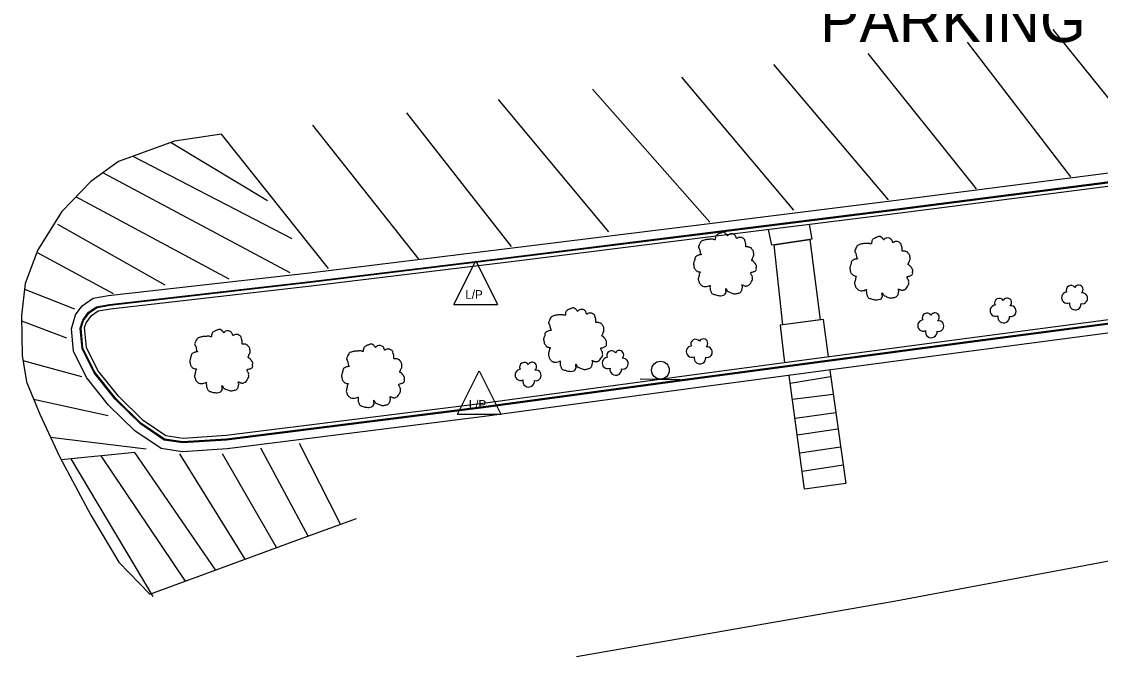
# Model space of a CAD drawing. Extents: x 1901471 to 1963503, y 756461 to 799997.
# Drawn here: x 1929686.4 to 1929808.6, y 772440.2 to 772512.1 of the extents above; entities that cross this region are included whole.
import ezdxf

# ---------------------------------------------------------------- set-up
doc = ezdxf.new("R2010")
doc.units = 0
for name, color, linetype in [('RD_EX_Bldg', 7, 'Continuous'), ('RD_EX_BldgApp', 7, 'Continuous'), ('RD_EX_Conc', 7, 'Continuous'), ('RD_EX_Road', 7, 'Continuous'), ('RD_EX_UT', 7, 'Continuous'), ('RD_EX_VEG', 7, 'Continuous')]:
    doc.layers.add(name, color=color, linetype=linetype)

# ---------------------------------------------------------------- blocks, each defined once
blk = doc.blocks.new('T2')
at = {"layer": 'RD_EX_VEG'}
for points in [[(0.05, 7.21), (-0.25, 7.24), (-0.57, 7.14), (-0.82, 7.04), (-1.05, 6.96), (-1.27, 6.86), (-1.57, 6.69), (-1.8, 6.49), (-1.92, 6.24), (-1.97, 6.01), (-2.02, 5.74), (-2.02, 5.56), (-2.15, 5.54), (-2.3, 5.56), (-2.55, 5.64), (-2.8, 5.64), (-3.05, 5.64), (-3.4, 5.61), (-3.75, 5.61), (-4.02, 5.56), (-4.35, 5.51), (-4.72, 5.39), (-5.07, 5.26), (-5.37, 5.01), (-5.62, 4.54), (-5.75, 4.19), (-5.9, 3.94), (-5.75, 3.49), (-5.57, 3.14), (-5.55, 2.94), (-5.47, 2.52), (-5.37, 2.29), (-5.25, 2.09), (-5.32, 2.07), (-5.7, 2.02), (-6, 1.92), (-6.42, 1.69), (-6.64, 1.47), (-6.74, 1.14), (-6.77, 0.79), (-6.87, 0.59), (-6.94, 0.32), (-6.97, 0.24), (-7.02, -0.08), (-6.92, -0.53), (-6.89, -0.88), (-6.77, -1.11), (-6.62, -1.28), (-6.44, -1.53), (-6.05, -1.76), (-5.72, -1.86), (-5.52, -1.88), (-5.7, -2.38), (-5.75, -2.73), (-5.87, -3.13), (-5.87, -3.21), (-5.92, -3.68), (-5.77, -4.01), (-5.7, -4.38), (-5.52, -4.61), (-5.25, -4.91), (-4.92, -5.13), (-4.42, -5.26), (-4.02, -5.23), (-3.45, -5.06), (-3.2, -4.98), (-3.22, -5.16), (-3.2, -5.53), (-3.2, -5.96), (-3.05, -6.28), (-2.95, -6.56), (-2.8, -6.81), (-2.47, -7.03), (-2.07, -7.11), (-1.65, -7.26), (-1.2, -7.33), (-0.7, -7.36), (-0.1, -7.21), (0.18, -7.08), (0.28, -6.91), (0.48, -6.53), (0.43, -6.31), (0.45, -5.71), (0.55, -5.88), (0.73, -6.23), (1.23, -6.53), (1.63, -6.71), (2.1, -6.86), (2.4, -6.93), (2.88, -6.86), (3.25, -6.78), (3.63, -6.66), (3.93, -6.38), (4.1, -6.11), (4.15, -5.83), (4.23, -5.46), (4.28, -5.28)], [(4.28, -5.28), (4.2, -5.11), (4.15, -4.86), (4.23, -4.88), (4.4, -4.93), (4.68, -5.06), (4.9, -5.13), (5.23, -5.11), (5.5, -5.01), (5.95, -4.73), (6.22, -4.26), (6.5, -3.86), (6.57, -3.53), (6.52, -3.31), (6.5, -2.81), (6.3, -2.56), (6.25, -2.43), (6.15, -2.03), (6.22, -1.98), (6.5, -1.93), (6.87, -1.81), (7.15, -1.68), (7.37, -1.51), (7.45, -1.28), (7.42, -0.88), (7.47, -0.48), (7.4, -0.33), (7.3, -0.18), (7.22, 0.02), (7.07, 0.17), (6.97, 0.32), (6.87, 0.42), (6.75, 0.57), (6.57, 0.69), (6.42, 0.74), (6.37, 0.89), (6.52, 1.09), (6.57, 1.19), (6.6, 1.42), (6.82, 1.77), (6.87, 2.17), (6.82, 2.59), (6.77, 2.87), (6.62, 3.14), (6.42, 3.39), (6.3, 3.56), (6.12, 3.69), (5.8, 3.81), (5.55, 3.86), (5.2, 3.86), (5, 3.91), (5.03, 3.96), (5.03, 4.11), (5.03, 4.39), (4.95, 4.84), (4.8, 5.34), (4.8, 5.36), (4.7, 5.61), (4.48, 5.81), (4.3, 5.91), (4.1, 6.04), (3.85, 6.06), (3.55, 6.06), (3.28, 6.01), (3.08, 5.91), (2.9, 5.79), (2.83, 5.94), (2.73, 6.24), (2.68, 6.39), (2.53, 6.56), (2.3, 6.76), (1.85, 6.89), (1.23, 6.81), (0.93, 6.61), (0.78, 6.44), (0.73, 6.56), (0.53, 6.76), (0.43, 6.94), (0.25, 7.06), (0.1, 7.16), (0, 7.21)]]:
    blk.add_spline(points, degree=3, dxfattribs=at)
blk = doc.blocks.new('SB2')
at = {"layer": 'RD_EX_VEG'}
for centre, radius, start, end in [((-0.72, 1.55), 1.08, 34.9763, 204.756), ((1.05, 1.7), 0.995, 308.7626, 152.0467), ((-1.56, -0.16), 1.26, 96.4518, 294.734), ((1.84, -0.28), 1.22, 256.5667, 98.1046), ((0.25, -1.6), 1.32, 166.8827, 5.7589)]:
    blk.add_arc(centre, radius, start, end, dxfattribs=at)
blk = doc.blocks.new('LP')
at = {"layer": 'RD_EX_UT'}
for p, q in [((-5, -3.72), (0, 6.28)), ((0, 6.28), (5, -3.72)), ((-5, -3.72), (5, -3.72))]:
    blk.add_line(p, q, dxfattribs=at)
blk.add_text('L/P', height=2, dxfattribs=at).set_placement((-2.4, -2.44))
blk = doc.blocks.new('SIGN')
at = {"layer": 'RD_EX_BldgApp'}
blk.add_line((-4.52, -2.02), (4.48, -2.02), dxfattribs=at)
blk.add_circle((0, 0), 2, dxfattribs=at)

msp = doc.modelspace()

# ---------------------------------------------------------------- linework, layer by layer
at = {"layer": 'RD_EX_BldgApp'}
msp.add_lwpolyline([(1929775.65, 772487.39), (1929776.85, 772478.3), (1929772.61, 772477.73), (1929771.64, 772486.8)], close=True, dxfattribs=at)
at = {"layer": 'RD_EX_Conc'}
for points in [[(1929693.34, 772478.27), (1929693.99, 772479.16), (1929694.92, 772479.79), (1929696.39, 772480.05), (1929719.13, 772482.65), (1929741.2, 772485.34), (1929763.81, 772488.15), (1929785.25, 772490.83), (1929813.76, 772494.49), (1929837.4, 772497.44), (1929872.14, 772501.67), (1929884.16, 772503.07)], [(1929693.43, 772478.21), (1929694.06, 772479.08), (1929694.96, 772479.69), (1929696.41, 772479.95), (1929719.14, 772482.55), (1929741.21, 772485.24), (1929763.82, 772488.05), (1929785.27, 772490.73), (1929813.77, 772494.39), (1929837.41, 772497.34), (1929872.16, 772501.57), (1929883.9, 772502.93)], [(1929693.75, 772477.97), (1929694.34, 772478.79), (1929695.11, 772479.32), (1929696.47, 772479.56), (1929719.19, 772482.15), (1929741.26, 772484.84), (1929763.87, 772487.66), (1929785.32, 772490.33), (1929813.82, 772493.99), (1929837.46, 772496.94), (1929872.2, 772501.17), (1929882.87, 772502.41)], [(1929775.6, 772489.12), (1929775.88, 772487.42), (1929771.38, 772486.76), (1929771, 772488.54)], [(1929870.53, 772485.62), (1929857.78, 772484.05), (1929829.89, 772480.48), (1929793.81, 772475.73), (1929762.64, 772471.59), (1929738.71, 772468.35), (1929709.62, 772464.69), (1929704.68, 772464.38), (1929702.58, 772464.68), (1929699.87, 772466.51), (1929697.01, 772469.32), (1929694.62, 772472.31), (1929693.28, 772475.04), (1929693.06, 772477.37), (1929693.34, 772478.27)], [(1929870.56, 772485.72), (1929857.77, 772484.15), (1929829.87, 772480.58), (1929793.8, 772475.83), (1929762.63, 772471.69), (1929738.7, 772468.45), (1929709.61, 772464.79), (1929704.69, 772464.48), (1929702.61, 772464.78), (1929699.93, 772466.59), (1929697.08, 772469.39), (1929694.7, 772472.36), (1929693.37, 772475.06), (1929693.16, 772477.38), (1929693.43, 772478.21)], [(1929870.65, 772486.14), (1929857.72, 772484.54), (1929829.82, 772480.98), (1929793.75, 772476.22), (1929762.58, 772472.09), (1929738.65, 772468.84), (1929709.57, 772465.19), (1929704.7, 772464.88), (1929702.76, 772465.16), (1929700.19, 772466.9), (1929697.38, 772469.65), (1929695.04, 772472.58), (1929693.76, 772475.17), (1929693.55, 772477.42), (1929693.75, 772477.97)], [(1929777.8, 772474.11), (1929777.2, 772478.34), (1929772.31, 772477.69), (1929772.79, 772473.44)]]:
    msp.add_lwpolyline(points, dxfattribs=at)
at = {"layer": 'RD_EX_Road'}
for points in [[(1929803.17, 772511.17), (1929815.5, 772495.93)], [(1929793.5, 772509.75), (1929805.17, 772494.5)], [(1929782.24, 772508.47), (1929794.51, 772493.12)], [(1929771.55, 772507.22), (1929784.55, 772491.88)], [(1929761.13, 772505.77), (1929773.82, 772490.72)], [(1929692.54, 772478.86), (1929693.28, 772479.88), (1929694.53, 772480.74), (1929696.25, 772481.04), (1929719.02, 772483.64), (1929741.08, 772486.33), (1929763.69, 772489.15), (1929785.13, 772491.82), (1929813.64, 772495.48), (1929837.28, 772498.43), (1929872.03, 772502.66), (1929886.74, 772504.37)], [(1929751.07, 772504.43), (1929764.34, 772489.37)], [(1929740.37, 772503.26), (1929752.89, 772488.27)], [(1929730.02, 772501.73), (1929741.87, 772486.59)], [(1929719.37, 772500.33), (1929731.38, 772485.14)], [(1929721.17, 772484.1), (1929709.05, 772499.34), (1929703.75, 772498.52), (1929697.4, 772496.24), (1929694.27, 772493.95), (1929690.97, 772490.58), (1929688.27, 772486.21), (1929686.83, 772482.42), (1929686.42, 772478.8), (1929686.47, 772474.28), (1929686.97, 772471.29), (1929688.48, 772467.6), (1929690.72, 772462.83), (1929694.27, 772456.18), (1929697.43, 772450.87), (1929700.94, 772447.24), (1929718.3, 772453.61), (1929724.35, 772455.81)], [(1929703.35, 772498.38), (1929714.28, 772491.8)], [(1929699.02, 772496.82), (1929717.01, 772487.5)], [(1929695.64, 772494.95), (1929716.8, 772483.67)], [(1929692.6, 772492.24), (1929709.89, 772482.94)], [(1929690.49, 772489.12), (1929702.63, 772482.25)], [(1929688.17, 772485.93), (1929696.78, 772481.3)], [(1929870.28, 772484.58), (1929857.91, 772483.06), (1929830.02, 772479.49), (1929793.94, 772474.74), (1929762.78, 772470.6), (1929738.84, 772467.36), (1929709.71, 772463.69), (1929704.64, 772463.37), (1929702.21, 772463.72), (1929699.23, 772465.73), (1929696.26, 772468.65), (1929693.77, 772471.77), (1929692.3, 772474.76), (1929692.06, 772477.28), (1929692.54, 772478.86)], [(1929686.75, 772481.78), (1929692.4, 772479.53)], [(1929686.42, 772478.2), (1929691.5, 772476.26)], [(1929686.57, 772473.7), (1929693.19, 772471.9)], [(1929777.92, 772472.61), (1929779.73, 772459.76), (1929775.07, 772459.12), (1929773.33, 772472)], [(1929773.45, 772471.14), (1929778.02, 772471.9)], [(1929687.78, 772469.3), (1929696.22, 772467.48)], [(1929773.7, 772469.31), (1929778.3, 772469.89)], [(1929773.99, 772467.16), (1929778.6, 772467.79)], [(1929774.24, 772465.26), (1929778.85, 772465.97)], [(1929689.68, 772465.03), (1929700.52, 772463.68)], [(1929708.38, 772449.97), (1929699.23, 772463.29), (1929690.92, 772462.44)], [(1929718.85, 772453.81), (1929713.5, 772463.77)], [(1929722.54, 772455.15), (1929717.89, 772464.3)], [(1929774.52, 772463.24), (1929779.14, 772463.92)], [(1929701.32, 772446.98), (1929692.04, 772462.55)], [(1929695.4, 772462.9), (1929704.94, 772448.71)], [(1929711.72, 772451.19), (1929704.32, 772463.13)], [(1929715.29, 772452.51), (1929709.18, 772463.14)], [(1929749.24, 772440.18), (1929785.4, 772446.48), (1929814.16, 772451.87), (1929841.32, 772456.51), (1929854.15, 772458.92), (1929864.79, 772461.5)], [(1929774.79, 772461.18), (1929779.43, 772461.88)]]:
    msp.add_lwpolyline(points, dxfattribs=at)

# ---------------------------------------------------------------- block references
at = {"layer": 'RD_EX_Bldg', "xscale": 0.5039370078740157, "yscale": 0.5039370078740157, "rotation": -1.2811960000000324}
msp.add_blockref('SIGN', (1929758.75, 772472.6), dxfattribs=at)
at = {"layer": 'RD_EX_UT', "xscale": 0.4921259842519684, "yscale": 0.4921259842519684}
for p in [(1929737.84, 772481.88), (1929738.24, 772469.43)]:
    msp.add_blockref('LP', p, dxfattribs=at)
at = {"layer": 'RD_EX_VEG'}
for name, p, xscale, yscale in [('T2', (1929765.95, 772484.65), 0.4921259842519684, 0.4921259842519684), ('T2', (1929783.65, 772484.18), 0.4921259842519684, 0.4921259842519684), ('SB2', (1929805.59, 772480.88), 0.5019685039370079, 0.5019685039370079), ('SB2', (1929797.49, 772479.42), 0.5019685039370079, 0.5019685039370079), ('T2', (1929748.98, 772476.09), 0.4921259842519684, 0.4921259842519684), ('SB2', (1929789.3, 772477.74), 0.5019685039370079, 0.5019685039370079), ('T2', (1929708.92, 772473.66), 0.4921259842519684, 0.4921259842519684), ('T2', (1929726.1, 772472), 0.4921259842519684, 0.4921259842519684), ('SB2', (1929763.09, 772474.78), 0.5019685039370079, 0.5019685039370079), ('SB2', (1929753.57, 772473.48), 0.5019685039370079, 0.5019685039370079), ('SB2', (1929743.71, 772472.15), 0.5019685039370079, 0.5019685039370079)]:
    msp.add_blockref(name, p, dxfattribs=dict(at, xscale=xscale, yscale=yscale))

# ---------------------------------------------------------------- texts
at = {"layer": 'RD_EX_Road'}
msp.add_text('PARKING', height=5, dxfattribs=at).set_placement((1929776.83, 772509.76))

doc.saveas('drawing.dxf')
